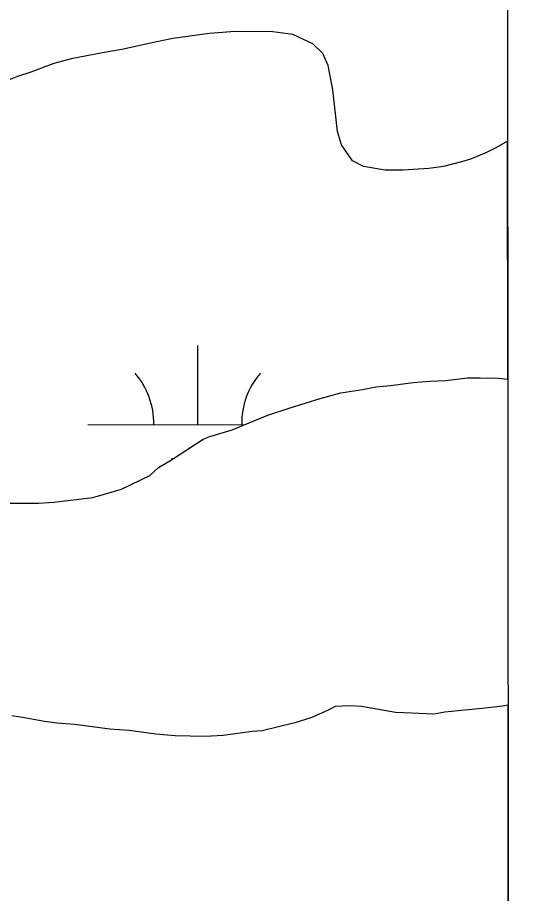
# Model space of a CAD drawing. Extents: x 3279314 to 3317160, y 734079 to 759431.
# Drawn here: x 3314710.4 to 3314940.9, y 746783 to 747182.1 of the extents above; entities that cross this region are included whole.
import ezdxf

# ---------------------------------------------------------------- set-up
doc = ezdxf.new("R2010")
doc.units = 0
for name, color, linetype in [('V-GRID-FRAM', 7, 'Continuous'), ('V-SITE-VEGE', 7, 'Continuous'), ('V-TOPO-SHOR', 7, 'Continuous'), ('V-WETL-SWMP', 7, 'Continuous')]:
    doc.layers.add(name, color=color, linetype=linetype)

msp = doc.modelspace()

# ---------------------------------------------------------------- linework, layer by layer
at = {"layer": 'V-GRID-FRAM'}
msp.add_lwpolyline([(3283455.67, 757641.37), (3314923.72, 757657.39), (3314940.91, 739471.92), (3283456.99, 739455.89), (3283455.67, 757641.37)], dxfattribs=at)
at = {"layer": 'V-SITE-VEGE'}
for p, q in [((3314797.86, 747174.79), (3314781.23, 747172.63)), ((3314809.52, 747175.75), (3314797.86, 747174.79)), ((3314826.75, 747175.58), (3314809.52, 747175.75)), ((3314835.8, 747174.47), (3314826.75, 747175.58)), ((3314844.88, 747170.15), (3314835.8, 747174.47)), ((3314771.03, 747170.52), (3314757.92, 747167.51)), ((3314781.23, 747172.63), (3314771.03, 747170.52)), ((3314849.58, 747165.81), (3314844.88, 747170.15)), ((3314749.17, 747165.99), (3314734.89, 747163.26)), ((3314757.92, 747167.51), (3314749.17, 747165.99)), ((3314851.96, 747160.28), (3314849.58, 747165.81)), ((3314734.89, 747163.26), (3314727.02, 747161.17)), ((3314727.02, 747161.17), (3314716.54, 747157.3)), ((3314854.08, 747149.2), (3314851.96, 747160.28)), ((3314710.43, 747155.21), (3314704.31, 747152.84)), ((3314716.54, 747157.3), (3314710.43, 747155.21)), ((3314856.25, 747130.24), (3314854.08, 747149.2)), ((3314858.04, 747124.13), (3314856.25, 747130.24)), ((3314933.63, 747125.82), (3314928.69, 747122.86)), ((3314933.67, 747125.85), (3314933.63, 747125.82)), ((3314933.78, 747017.31), (3314933.67, 747125.85)), ((3314863.06, 747116.86), (3314858.04, 747124.13)), ((3314928.69, 747122.86), (3314923.74, 747120.49)), ((3314923.74, 747120.49), (3314916.76, 747117.53)), ((3314868.04, 747114.27), (3314863.06, 747116.86)), ((3314877.97, 747112.59), (3314868.04, 747114.27)), ((3314904.52, 747114.23), (3314897.81, 747113.31)), ((3314912.68, 747116.33), (3314904.52, 747114.23)), ((3314916.76, 747117.53), (3314912.68, 747116.33)), ((3314886.14, 747112.65), (3314877.97, 747112.59)), ((3314897.81, 747113.31), (3314886.14, 747112.65)), ((3314905.49, 747016.75), (3314915.41, 747017.98)), ((3314915.41, 747017.98), (3314921.24, 747018.02)), ((3314921.24, 747018.02), (3314929.42, 747017.79)), ((3314873.69, 747013.9), (3314880.4, 747014.53)), ((3314880.4, 747014.53), (3314890.61, 747015.77)), ((3314890.61, 747015.77), (3314898.19, 747016.4)), ((3314898.19, 747016.4), (3314905.49, 747016.75)), ((3314929.42, 747017.79), (3314933.78, 747017.31)), ((3314848.33, 747008.47), (3314857.66, 747011.16)), ((3314857.66, 747011.16), (3314867.57, 747012.69)), ((3314867.57, 747012.69), (3314873.69, 747013.9)), ((3314834.64, 747004.29), (3314848.33, 747008.47)), ((3314824.45, 747001.01), (3314834.64, 747004.29)), ((3314808.15, 746994.18), (3314824.45, 747001.01)), ((3314797.96, 746991.19), (3314808.15, 746994.18)), ((3314780.52, 746980.56), (3314795.05, 746990.01)), ((3314795.05, 746990.01), (3314797.96, 746991.19)), ((3314774.71, 746977.02), (3314780.52, 746980.56)), ((3314770.64, 746973.49), (3314774.71, 746977.02)), ((3314757.84, 746967.28), (3314770.64, 746973.49)), ((3314744.73, 746963.39), (3314757.84, 746967.28)), ((3314726.95, 746961.22), (3314744.73, 746963.39)), ((3314706.52, 746960.79), (3314719.94, 746960.88)), ((3314719.94, 746960.88), (3314726.95, 746961.22)), ((3314851.65, 746866.34), (3314844.08, 746863.08)), ((3314855.14, 746868.12), (3314851.65, 746866.34)), ((3314861.85, 746868.46), (3314855.14, 746868.12)), ((3314867.11, 746868.2), (3314861.85, 746868.46)), ((3314882.6, 746865.39), (3314867.11, 746868.2)), ((3314923.45, 746867.42), (3314905.08, 746865.55)), ((3314931.32, 746868.35), (3314923.45, 746867.42)), ((3314933.92, 746868.84), (3314931.32, 746868.35)), ((3314934.09, 746686.81), (3314933.92, 746868.84)), ((3314713.61, 746863.06), (3314707.77, 746863.89)), ((3314722.67, 746861.37), (3314713.61, 746863.06)), ((3314844.08, 746863.08), (3314836.81, 746860.7)), ((3314889.9, 746865.15), (3314882.6, 746865.39)), ((3314900.12, 746864.64), (3314889.9, 746865.15)), ((3314905.08, 746865.55), (3314900.12, 746864.64)), ((3314728.52, 746860.53), (3314722.67, 746861.37)), ((3314736.4, 746860), (3314728.52, 746860.53)), ((3314752.47, 746857.78), (3314736.4, 746860)), ((3314836.81, 746860.7), (3314821.94, 746857.09)), ((3314761.23, 746857.25), (3314752.47, 746857.78)), ((3314773.5, 746855.59), (3314761.23, 746857.25)), ((3314782.26, 746854.77), (3314773.5, 746855.59)), ((3314795.98, 746854.58), (3314782.26, 746854.77)), ((3314804.16, 746854.93), (3314795.98, 746854.58)), ((3314817.28, 746856.77), (3314804.16, 746854.93)), ((3314821.94, 746857.09), (3314817.28, 746856.77))]:
    msp.add_line(p, q, dxfattribs=at)
at = {"layer": 'V-TOPO-SHOR'}
for p, q in [((3314797.86, 747174.79), (3314781.23, 747172.63)), ((3314797.86, 747174.79), (3314781.23, 747172.63)), ((3314809.53, 747175.75), (3314797.86, 747174.79)), ((3314809.53, 747175.75), (3314797.86, 747174.79)), ((3314826.75, 747175.57), (3314809.53, 747175.75)), ((3314826.75, 747175.57), (3314809.53, 747175.75)), ((3314835.8, 747174.47), (3314826.75, 747175.57)), ((3314835.8, 747174.47), (3314826.75, 747175.57)), ((3314844.88, 747170.15), (3314835.8, 747174.47)), ((3314844.88, 747170.15), (3314835.8, 747174.47)), ((3314771.03, 747170.52), (3314757.92, 747167.51)), ((3314771.03, 747170.52), (3314757.92, 747167.51)), ((3314781.23, 747172.63), (3314771.03, 747170.52)), ((3314781.23, 747172.63), (3314771.03, 747170.52)), ((3314849.58, 747165.81), (3314844.88, 747170.15)), ((3314849.58, 747165.81), (3314844.88, 747170.15)), ((3314749.17, 747165.99), (3314734.89, 747163.26)), ((3314749.17, 747165.99), (3314734.89, 747163.26)), ((3314757.92, 747167.51), (3314749.17, 747165.99)), ((3314757.92, 747167.51), (3314749.17, 747165.99)), ((3314851.96, 747160.28), (3314849.58, 747165.81)), ((3314851.96, 747160.28), (3314849.58, 747165.81)), ((3314734.89, 747163.26), (3314727.02, 747161.17)), ((3314734.89, 747163.26), (3314727.02, 747161.17)), ((3314727.02, 747161.17), (3314716.54, 747157.3)), ((3314727.02, 747161.17), (3314716.54, 747157.3)), ((3314854.08, 747149.2), (3314851.96, 747160.28)), ((3314854.08, 747149.2), (3314851.96, 747160.28)), ((3314716.54, 747157.3), (3314710.43, 747155.21)), ((3314716.54, 747157.3), (3314710.43, 747155.21)), ((3314856.25, 747130.24), (3314854.08, 747149.2)), ((3314856.25, 747130.24), (3314854.08, 747149.2)), ((3314858.04, 747124.13), (3314856.25, 747130.24)), ((3314858.04, 747124.13), (3314856.25, 747130.24)), ((3314933.63, 747125.82), (3314928.69, 747122.86)), ((3314933.63, 747125.82), (3314928.69, 747122.86)), ((3314933.67, 747125.85), (3314933.63, 747125.82)), ((3314933.67, 747125.85), (3314933.63, 747125.82)), ((3314863.06, 747116.86), (3314858.04, 747124.13)), ((3314863.06, 747116.86), (3314858.04, 747124.13)), ((3314928.69, 747122.86), (3314923.74, 747120.49)), ((3314928.69, 747122.86), (3314923.74, 747120.49)), ((3314923.74, 747120.49), (3314916.76, 747117.53)), ((3314923.74, 747120.49), (3314916.76, 747117.53)), ((3314868.04, 747114.27), (3314863.06, 747116.86)), ((3314868.04, 747114.27), (3314863.06, 747116.86)), ((3314877.97, 747112.59), (3314868.04, 747114.27)), ((3314877.97, 747112.59), (3314868.04, 747114.27)), ((3314904.52, 747114.23), (3314897.81, 747113.31)), ((3314904.52, 747114.23), (3314897.81, 747113.31)), ((3314912.68, 747116.33), (3314904.52, 747114.23)), ((3314912.68, 747116.33), (3314904.52, 747114.23)), ((3314916.76, 747117.53), (3314912.68, 747116.33)), ((3314916.76, 747117.53), (3314912.68, 747116.33)), ((3314886.14, 747112.65), (3314877.97, 747112.59)), ((3314886.14, 747112.65), (3314877.97, 747112.59)), ((3314897.81, 747113.31), (3314886.14, 747112.65)), ((3314897.81, 747113.31), (3314886.14, 747112.65)), ((3314905.49, 747016.75), (3314915.4, 747017.98)), ((3314905.49, 747016.75), (3314915.4, 747017.98)), ((3314915.4, 747017.98), (3314921.24, 747018.02)), ((3314915.4, 747017.98), (3314921.24, 747018.02)), ((3314921.24, 747018.02), (3314929.42, 747017.79)), ((3314921.24, 747018.02), (3314929.42, 747017.79)), ((3314873.69, 747013.9), (3314880.4, 747014.53)), ((3314873.69, 747013.9), (3314880.4, 747014.53)), ((3314880.4, 747014.53), (3314890.61, 747015.77)), ((3314880.4, 747014.53), (3314890.61, 747015.77)), ((3314890.61, 747015.77), (3314898.19, 747016.41)), ((3314890.61, 747015.77), (3314898.19, 747016.41)), ((3314898.19, 747016.41), (3314905.49, 747016.75)), ((3314898.19, 747016.41), (3314905.49, 747016.75)), ((3314929.42, 747017.79), (3314933.78, 747017.31)), ((3314929.42, 747017.79), (3314933.78, 747017.31)), ((3314933.78, 747017.31), (3314933.78, 747017.31)), ((3314933.78, 747017.31), (3314933.78, 747017.31)), ((3314848.33, 747008.47), (3314857.66, 747011.16)), ((3314848.33, 747008.47), (3314857.66, 747011.16)), ((3314857.66, 747011.16), (3314867.57, 747012.69)), ((3314857.66, 747011.16), (3314867.57, 747012.69)), ((3314867.57, 747012.69), (3314873.69, 747013.9)), ((3314867.57, 747012.69), (3314873.69, 747013.9)), ((3314834.65, 747004.29), (3314848.33, 747008.47)), ((3314834.65, 747004.29), (3314848.33, 747008.47)), ((3314824.45, 747001.01), (3314834.65, 747004.29)), ((3314824.45, 747001.01), (3314834.65, 747004.29)), ((3314808.15, 746994.18), (3314824.45, 747001.01)), ((3314808.15, 746994.18), (3314824.45, 747001.01)), ((3314797.96, 746991.19), (3314808.15, 746994.18)), ((3314797.96, 746991.19), (3314808.15, 746994.18)), ((3314780.52, 746980.57), (3314795.05, 746990.01)), ((3314780.52, 746980.57), (3314795.05, 746990.01)), ((3314795.05, 746990.01), (3314797.96, 746991.19)), ((3314795.05, 746990.01), (3314797.96, 746991.19)), ((3314774.71, 746977.02), (3314780.52, 746980.57)), ((3314774.71, 746977.02), (3314780.52, 746980.57)), ((3314770.64, 746973.49), (3314774.71, 746977.02)), ((3314770.64, 746973.49), (3314774.71, 746977.02)), ((3314757.84, 746967.27), (3314770.64, 746973.49)), ((3314757.84, 746967.27), (3314770.64, 746973.49)), ((3314744.73, 746963.39), (3314757.84, 746967.27)), ((3314744.73, 746963.39), (3314757.84, 746967.27)), ((3314726.95, 746961.22), (3314744.73, 746963.39)), ((3314726.95, 746961.22), (3314744.73, 746963.39)), ((3314706.52, 746960.79), (3314719.94, 746960.88)), ((3314706.52, 746960.79), (3314719.94, 746960.88)), ((3314719.94, 746960.88), (3314726.95, 746961.22)), ((3314719.94, 746960.88), (3314726.95, 746961.22)), ((3314851.65, 746866.35), (3314844.08, 746863.08)), ((3314851.65, 746866.35), (3314844.08, 746863.08)), ((3314855.14, 746868.12), (3314851.65, 746866.35)), ((3314855.14, 746868.12), (3314851.65, 746866.35)), ((3314861.85, 746868.46), (3314855.14, 746868.12)), ((3314861.85, 746868.46), (3314855.14, 746868.12)), ((3314867.11, 746868.2), (3314861.85, 746868.46)), ((3314867.11, 746868.2), (3314861.85, 746868.46)), ((3314882.59, 746865.39), (3314867.11, 746868.2)), ((3314882.59, 746865.39), (3314867.11, 746868.2)), ((3314923.45, 746867.43), (3314905.07, 746865.55)), ((3314923.45, 746867.43), (3314905.07, 746865.55)), ((3314931.32, 746868.36), (3314923.45, 746867.43)), ((3314931.32, 746868.36), (3314923.45, 746867.43)), ((3314933.92, 746868.84), (3314931.32, 746868.36)), ((3314933.92, 746868.84), (3314931.32, 746868.36)), ((3314933.92, 746868.84), (3314933.92, 746868.84)), ((3314933.92, 746868.84), (3314933.92, 746868.84)), ((3314713.61, 746863.06), (3314707.76, 746863.89)), ((3314713.61, 746863.06), (3314707.76, 746863.89)), ((3314722.67, 746861.37), (3314713.61, 746863.06)), ((3314722.67, 746861.37), (3314713.61, 746863.06)), ((3314844.08, 746863.08), (3314836.8, 746860.7)), ((3314844.08, 746863.08), (3314836.8, 746860.7)), ((3314889.89, 746865.15), (3314882.59, 746865.39)), ((3314889.89, 746865.15), (3314882.59, 746865.39)), ((3314900.11, 746864.64), (3314889.89, 746865.15)), ((3314900.11, 746864.64), (3314889.89, 746865.15)), ((3314905.07, 746865.55), (3314900.11, 746864.64)), ((3314905.07, 746865.55), (3314900.11, 746864.64)), ((3314728.51, 746860.53), (3314722.67, 746861.37)), ((3314728.51, 746860.53), (3314722.67, 746861.37)), ((3314736.4, 746860), (3314728.51, 746860.53)), ((3314736.4, 746860), (3314728.51, 746860.53)), ((3314752.47, 746857.78), (3314736.4, 746860)), ((3314752.47, 746857.78), (3314736.4, 746860)), ((3314836.8, 746860.7), (3314821.94, 746857.09)), ((3314836.8, 746860.7), (3314821.94, 746857.09)), ((3314761.23, 746857.26), (3314752.47, 746857.78)), ((3314761.23, 746857.26), (3314752.47, 746857.78)), ((3314773.5, 746855.59), (3314761.23, 746857.26)), ((3314773.5, 746855.59), (3314761.23, 746857.26)), ((3314782.26, 746854.78), (3314773.5, 746855.59)), ((3314782.26, 746854.78), (3314773.5, 746855.59)), ((3314795.98, 746854.58), (3314782.26, 746854.78)), ((3314795.98, 746854.58), (3314782.26, 746854.78)), ((3314804.15, 746854.93), (3314795.98, 746854.58)), ((3314804.15, 746854.93), (3314795.98, 746854.58)), ((3314817.27, 746856.77), (3314804.15, 746854.93)), ((3314817.27, 746856.77), (3314804.15, 746854.93)), ((3314821.94, 746857.09), (3314817.27, 746856.77)), ((3314821.94, 746857.09), (3314817.27, 746856.77))]:
    msp.add_line(p, q, dxfattribs=at)
at = {"layer": 'V-WETL-SWMP'}
for p, q in [((3314797.86, 747174.79), (3314781.23, 747172.63)), ((3314797.86, 747174.79), (3314781.23, 747172.63)), ((3314809.53, 747175.75), (3314797.86, 747174.79)), ((3314809.53, 747175.75), (3314797.86, 747174.79)), ((3314826.75, 747175.57), (3314809.53, 747175.75)), ((3314826.75, 747175.57), (3314809.53, 747175.75)), ((3314835.8, 747174.47), (3314826.75, 747175.57)), ((3314835.8, 747174.47), (3314826.75, 747175.57)), ((3314844.88, 747170.15), (3314835.8, 747174.47)), ((3314844.88, 747170.15), (3314835.8, 747174.47)), ((3314771.03, 747170.52), (3314757.92, 747167.51)), ((3314771.03, 747170.52), (3314757.92, 747167.51)), ((3314781.23, 747172.63), (3314771.03, 747170.52)), ((3314781.23, 747172.63), (3314771.03, 747170.52)), ((3314849.58, 747165.81), (3314844.88, 747170.15)), ((3314849.58, 747165.81), (3314844.88, 747170.15)), ((3314749.17, 747165.99), (3314734.89, 747163.26)), ((3314749.17, 747165.99), (3314734.89, 747163.26)), ((3314757.92, 747167.51), (3314749.17, 747165.99)), ((3314757.92, 747167.51), (3314749.17, 747165.99)), ((3314851.96, 747160.28), (3314849.58, 747165.81)), ((3314851.96, 747160.28), (3314849.58, 747165.81)), ((3314734.89, 747163.26), (3314727.02, 747161.17)), ((3314734.89, 747163.26), (3314727.02, 747161.17)), ((3314727.02, 747161.17), (3314716.54, 747157.3)), ((3314727.02, 747161.17), (3314716.54, 747157.3)), ((3314854.08, 747149.2), (3314851.96, 747160.28)), ((3314854.08, 747149.2), (3314851.96, 747160.28)), ((3314716.54, 747157.3), (3314710.43, 747155.21)), ((3314716.54, 747157.3), (3314710.43, 747155.21)), ((3314856.25, 747130.24), (3314854.08, 747149.2)), ((3314856.25, 747130.24), (3314854.08, 747149.2)), ((3314858.04, 747124.13), (3314856.25, 747130.24)), ((3314858.04, 747124.13), (3314856.25, 747130.24)), ((3314933.63, 747125.82), (3314928.69, 747122.86)), ((3314933.63, 747125.82), (3314928.69, 747122.86)), ((3314933.67, 747125.85), (3314933.63, 747125.82)), ((3314933.67, 747125.85), (3314933.63, 747125.82)), ((3314933.78, 747017.31), (3314933.67, 747125.85)), ((3314933.78, 747017.31), (3314933.67, 747125.85)), ((3314863.06, 747116.86), (3314858.04, 747124.13)), ((3314863.06, 747116.86), (3314858.04, 747124.13)), ((3314928.69, 747122.86), (3314923.74, 747120.49)), ((3314928.69, 747122.86), (3314923.74, 747120.49)), ((3314923.74, 747120.49), (3314916.76, 747117.53)), ((3314923.74, 747120.49), (3314916.76, 747117.53)), ((3314868.04, 747114.27), (3314863.06, 747116.86)), ((3314868.04, 747114.27), (3314863.06, 747116.86)), ((3314877.97, 747112.59), (3314868.04, 747114.27)), ((3314877.97, 747112.59), (3314868.04, 747114.27)), ((3314904.52, 747114.23), (3314897.81, 747113.31)), ((3314904.52, 747114.23), (3314897.81, 747113.31)), ((3314912.68, 747116.33), (3314904.52, 747114.23)), ((3314912.68, 747116.33), (3314904.52, 747114.23)), ((3314916.76, 747117.53), (3314912.68, 747116.33)), ((3314916.76, 747117.53), (3314912.68, 747116.33)), ((3314886.14, 747112.65), (3314877.97, 747112.59)), ((3314886.14, 747112.65), (3314877.97, 747112.59)), ((3314897.81, 747113.31), (3314886.14, 747112.65)), ((3314897.81, 747113.31), (3314886.14, 747112.65)), ((3314792.53, 746996.62), (3314792.52, 747032.62)), ((3314905.49, 747016.75), (3314915.4, 747017.98)), ((3314905.49, 747016.75), (3314915.4, 747017.98)), ((3314915.4, 747017.98), (3314921.24, 747018.02)), ((3314915.4, 747017.98), (3314921.24, 747018.02)), ((3314921.24, 747018.02), (3314929.42, 747017.79)), ((3314921.24, 747018.02), (3314929.42, 747017.79)), ((3314873.69, 747013.9), (3314880.4, 747014.53)), ((3314873.69, 747013.9), (3314880.4, 747014.53)), ((3314880.4, 747014.53), (3314890.61, 747015.77)), ((3314880.4, 747014.53), (3314890.61, 747015.77)), ((3314890.61, 747015.77), (3314898.19, 747016.41)), ((3314890.61, 747015.77), (3314898.19, 747016.41)), ((3314898.19, 747016.41), (3314905.49, 747016.75)), ((3314898.19, 747016.41), (3314905.49, 747016.75)), ((3314929.42, 747017.79), (3314933.78, 747017.31)), ((3314929.42, 747017.79), (3314933.78, 747017.31)), ((3314848.33, 747008.47), (3314857.66, 747011.16)), ((3314848.33, 747008.47), (3314857.66, 747011.16)), ((3314857.66, 747011.16), (3314867.57, 747012.69)), ((3314857.66, 747011.16), (3314867.57, 747012.69)), ((3314867.57, 747012.69), (3314873.69, 747013.9)), ((3314867.57, 747012.69), (3314873.69, 747013.9)), ((3314834.65, 747004.29), (3314848.33, 747008.47)), ((3314834.65, 747004.29), (3314848.33, 747008.47)), ((3314824.45, 747001.01), (3314834.65, 747004.29)), ((3314824.45, 747001.01), (3314834.65, 747004.29)), ((3314808.15, 746994.18), (3314824.45, 747001.01)), ((3314808.15, 746994.18), (3314824.45, 747001.01)), ((3314742.53, 746996.59), (3314813.99, 746996.63)), ((3314797.96, 746991.19), (3314808.15, 746994.18)), ((3314797.96, 746991.19), (3314808.15, 746994.18)), ((3314780.52, 746980.57), (3314795.05, 746990.01)), ((3314780.52, 746980.57), (3314795.05, 746990.01)), ((3314795.05, 746990.01), (3314797.96, 746991.19)), ((3314795.05, 746990.01), (3314797.96, 746991.19)), ((3314774.71, 746977.02), (3314780.52, 746980.57)), ((3314774.71, 746977.02), (3314780.52, 746980.57)), ((3314780.54, 746981.18), (3314781.47, 746981.18)), ((3314770.64, 746973.49), (3314774.71, 746977.02)), ((3314770.64, 746973.49), (3314774.71, 746977.02)), ((3314757.84, 746967.27), (3314770.64, 746973.49)), ((3314757.84, 746967.27), (3314770.64, 746973.49)), ((3314744.73, 746963.39), (3314757.84, 746967.27)), ((3314744.73, 746963.39), (3314757.84, 746967.27)), ((3314726.95, 746961.22), (3314744.73, 746963.39)), ((3314726.95, 746961.22), (3314744.73, 746963.39)), ((3314706.52, 746960.79), (3314719.94, 746960.88)), ((3314706.52, 746960.79), (3314719.94, 746960.88)), ((3314719.94, 746960.88), (3314726.95, 746961.22)), ((3314719.94, 746960.88), (3314726.95, 746961.22)), ((3314851.65, 746866.35), (3314844.08, 746863.08)), ((3314851.65, 746866.35), (3314844.08, 746863.08)), ((3314855.14, 746868.12), (3314851.65, 746866.35)), ((3314855.14, 746868.12), (3314851.65, 746866.35)), ((3314861.85, 746868.46), (3314855.14, 746868.12)), ((3314861.85, 746868.46), (3314855.14, 746868.12)), ((3314867.11, 746868.2), (3314861.85, 746868.46)), ((3314867.11, 746868.2), (3314861.85, 746868.46)), ((3314882.59, 746865.39), (3314867.11, 746868.2)), ((3314882.59, 746865.39), (3314867.11, 746868.2)), ((3314923.45, 746867.43), (3314905.07, 746865.55)), ((3314923.45, 746867.43), (3314905.07, 746865.55)), ((3314931.32, 746868.36), (3314923.45, 746867.43)), ((3314931.32, 746868.36), (3314923.45, 746867.43)), ((3314933.92, 746868.84), (3314931.32, 746868.36)), ((3314933.92, 746868.84), (3314931.32, 746868.36)), ((3314934.09, 746686.81), (3314933.92, 746868.84)), ((3314934.09, 746686.81), (3314933.92, 746868.84)), ((3314713.61, 746863.06), (3314707.76, 746863.89)), ((3314713.61, 746863.06), (3314707.76, 746863.89)), ((3314722.67, 746861.37), (3314713.61, 746863.06)), ((3314722.67, 746861.37), (3314713.61, 746863.06)), ((3314844.08, 746863.08), (3314836.8, 746860.7)), ((3314844.08, 746863.08), (3314836.8, 746860.7)), ((3314889.89, 746865.15), (3314882.59, 746865.39)), ((3314889.89, 746865.15), (3314882.59, 746865.39)), ((3314900.11, 746864.64), (3314889.89, 746865.15)), ((3314900.11, 746864.64), (3314889.89, 746865.15)), ((3314905.07, 746865.55), (3314900.11, 746864.64)), ((3314905.07, 746865.55), (3314900.11, 746864.64)), ((3314728.51, 746860.53), (3314722.67, 746861.37)), ((3314728.51, 746860.53), (3314722.67, 746861.37)), ((3314736.4, 746860), (3314728.51, 746860.53)), ((3314736.4, 746860), (3314728.51, 746860.53)), ((3314752.47, 746857.78), (3314736.4, 746860)), ((3314752.47, 746857.78), (3314736.4, 746860)), ((3314836.8, 746860.7), (3314821.94, 746857.09)), ((3314836.8, 746860.7), (3314821.94, 746857.09)), ((3314761.23, 746857.26), (3314752.47, 746857.78)), ((3314761.23, 746857.26), (3314752.47, 746857.78)), ((3314773.5, 746855.59), (3314761.23, 746857.26)), ((3314773.5, 746855.59), (3314761.23, 746857.26)), ((3314782.26, 746854.78), (3314773.5, 746855.59)), ((3314782.26, 746854.78), (3314773.5, 746855.59)), ((3314795.98, 746854.58), (3314782.26, 746854.78)), ((3314795.98, 746854.58), (3314782.26, 746854.78)), ((3314804.15, 746854.93), (3314795.98, 746854.58)), ((3314804.15, 746854.93), (3314795.98, 746854.58)), ((3314817.27, 746856.77), (3314804.15, 746854.93)), ((3314817.27, 746856.77), (3314804.15, 746854.93)), ((3314821.94, 746857.09), (3314817.27, 746856.77)), ((3314821.94, 746857.09), (3314817.27, 746856.77))]:
    msp.add_line(p, q, dxfattribs=at)
for centre, start, end in [((3314737.29, 746997.06), 359.2573, 40.801), ((3314847.78, 746997.12), 139.2573, 180.801)]:
    msp.add_arc(centre, 35.25, start, end, dxfattribs=at)

doc.saveas('drawing.dxf')
